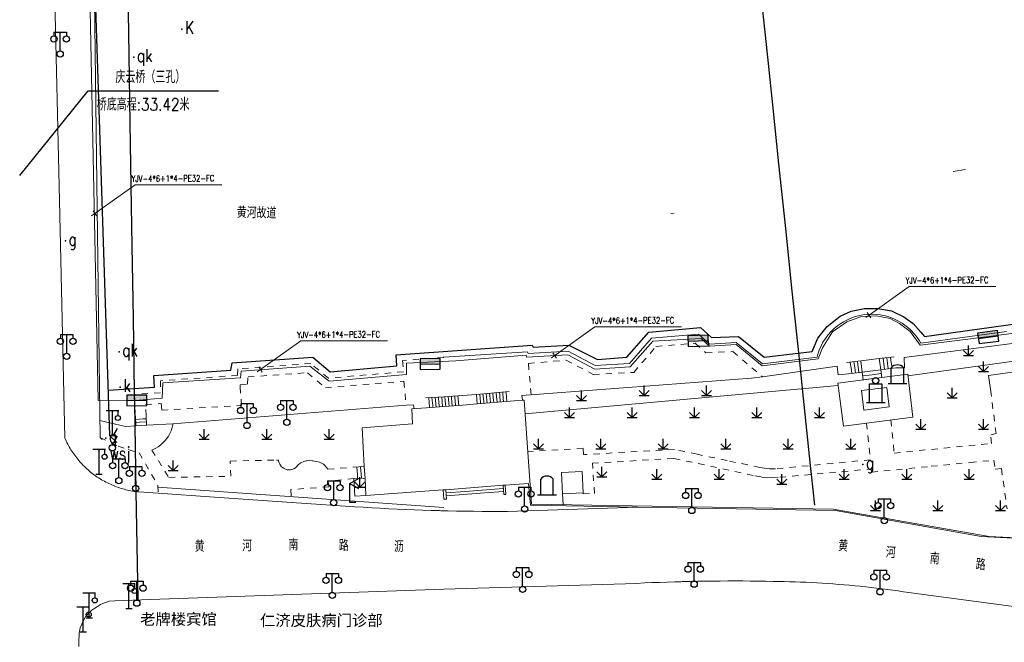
# Model space of a CAD drawing. Extents: x 39508475 to 39522402, y 3783947 to 3795549.
# Tile 283 of 323: x 39516432 to 39516590, y 3793897 to 3793997. Entities that reach past the tile are written whole.
import ezdxf
from ezdxf.enums import TextEntityAlignment as Align

# ---------------------------------------------------------------- set-up
doc = ezdxf.new("R2010")
doc.units = 0
doc.header["$PDSIZE"] = 0.2
doc.linetypes.add('X0', pattern=[4, 3, -1])
doc.linetypes.add('X6', pattern=[2, 1, -1])
doc.layers.get('0').update_dxf_attribs({"linetype": 'CONTINUOUS'})
for name, color, linetype in [('DLSS', 4, 'CONTINUOUS'), ('JCDL_DMX_F', 30, 'CONTINUOUS'), ('JCDL_JMDD_F', 231, 'CONTINUOUS'), ('JCDL_JMDX_F', 231, 'CONTINUOUS'), ('JCDL_JT_ZJ', 100, 'CONTINUOUS'), ('JCDL_JTD_F', 100, 'CONTINUOUS'), ('JCDL_JTX_F', 100, 'CONTINUOUS'), ('JCDL_SXX_F', 5, 'CONTINUOUS'), ('JMD', 6, 'CONTINUOUS'), ('ZBTZ', 3, 'CONTINUOUS'), ('zdh', 7, 'CONTINUOUS'), ('拆迁面积', 10, 'CONTINUOUS'), ('断面线', 2, 'CONTINUOUS')]:
    doc.layers.add(name, color=color, linetype=linetype)
for name, color, linetype, lineweight in [('JCDL_JMDX', 1, 'CONTINUOUS', 0), ('JCDL_ZBX', 3, 'CONTINUOUS', 0), ('JCDL_ZBX_F', 7, 'CONTINUOUS', 0), ('TEXT1_ZJ', 7, 'CONTINUOUS', 0), ('TEXTL_ZJ', 7, 'CONTINUOUS', 0), ('道路照明-管道', 40, 'CONTINUOUS', 18)]:
    doc.layers.add(name, color=color, linetype=linetype, lineweight=lineweight)
doc.styles.add('HT', font='simhei.ttf')
doc.styles.add('HZ', font='rs', dxfattribs={"width": 0.8, "bigfont": 'hztxt'})
doc.linetypes.add('FENCELINE2', pattern='A,6.35,-2.54,[132,ltypeshp.shx,S=2.54,R=0,X=-2.54,Y=0],-2.54,25.4', length=36.83)
doc.linetypes.add('X19', pattern='A,4.5,[145,symbolx.shx,S=1,R=0,X=0,Y=1],4.5,-0.5,[146,symbolx.shx,S=1,R=0,X=0,Y=0],-0.5', length=10)
doc.linetypes.add('X35', pattern='A,2,[150,AAA.SHX,S=1,R=0,X=0,Y=1],2,[177,AAA.SHX,S=1,R=0,X=0,Y=0.8],1e-09', length=4)
doc.linetypes.add('X4', pattern='A,0,-1e-09,[149,symbolx.shx,S=0.15,R=0,X=0,Y=0],-1.6', length=1.6)
doc.linetypes.add('X49', pattern='A,0,[5,symbolt.shx,S=1,R=0,X=0,Y=0],-10', length=10)
doc.linetypes.add('ZIGZAG', pattern='A,0.00254,-5.08,[131,ltypeshp.shx,S=5.08,R=0,X=-5.08,Y=0],-10.16,[131,ltypeshp.shx,S=5.08,R=180,X=5.08,Y=0],-5.08', length=20.32254)

# ---------------------------------------------------------------- blocks, each defined once
blk = doc.blocks.new('4860000')
at = {"color": 0}
for p, q in [((-1, 4), (1, 4)), ((0, 0), (0, 4)), ((0.88, 4), (0.88, 3.2)), ((-0.5, 0), (0.5, 0))]:
    blk.add_line(p, q, dxfattribs=at)
blk.add_circle((0.88, 2.8), 0.4, dxfattribs=at)
blk = doc.blocks.new('4563000')
at = {"color": 0}
for p, q in [((0, 0), (0, 3)), ((1, 0), (0, 0))]:
    blk.add_line(p, q, dxfattribs=at)
at = {"color": 0, "linetype": 'Continuous', "flags": 128}
for points in [[(0, 3), (1.39, 3.8)], [(0, 3), (1.39, 2.2)]]:
    blk.add_lwpolyline(points, dxfattribs=at)
blk = doc.blocks.new('9530003')
at = {"color": 0}
for p, q in [((0, 0), (0, 1.6)), ((-0.8, 0), (0.8, 0))]:
    blk.add_line(p, q, dxfattribs=at)
at = {"color": 0, "linetype": 'Continuous'}
for points in [[(0, 0), (-0.8, 0.8)], [(0, 0), (0.8, 0.8)]]:
    blk.add_lwpolyline(points, dxfattribs=at)
blk = doc.blocks.new('3521000')
at = {"color": 0}
for p, q in [((-1, 3.5), (1, 3.5)), ((0, 0.5), (0, 3.5))]:
    blk.add_line(p, q, dxfattribs=at)
at = {"color": 0, "linetype": 'Continuous', "flags": 128}
for points in [[(-1, 3.5), (-1, 2.9)], [(1, 3.5), (1, 2.9)]]:
    blk.add_lwpolyline(points, dxfattribs=at)
at = {"color": 0}
for centre in [(-1, 2.4), (1, 2.4), (0, 0)]:
    blk.add_circle(centre, 0.5, dxfattribs=at)
blk = doc.blocks.new('3572000')
at = {"color": 0}
for p, q in [((0, 0.5), (0.75, 1.8)), ((0.23, 2.1), (0.81, 3.1)), ((0.23, 2.1), (0.75, 1.8))]:
    blk.add_line(p, q, dxfattribs=at)
at = {"color": 0, "linetype": 'Continuous', "flags": 128}
blk.add_lwpolyline([(0.81, 3.1, 0, 0.3, 0), (0.61, 2.75, 0.3, 0.3, 0)], format="xyseb", dxfattribs=at)
at = {"color": 0}
blk.add_circle((0, 0), 0.5, dxfattribs=at)
blk = doc.blocks.new('3613000')
at = {"color": 0}
for p, q in [((-1, 3), (1, 3)), ((-1, 0), (-1, 3)), ((1, 3), (1, 0)), ((-1.5, 0), (1.5, 0))]:
    blk.add_line(p, q, dxfattribs=at)
blk.add_circle((0, 3.5), 0.5, dxfattribs=at)
blk = doc.blocks.new('3612000')
at = {"color": 0}
for p, q in [((-1, 0), (-1, 2.5)), ((1, 0), (1, 2.5)), ((-1.5, 0), (1.5, 0))]:
    blk.add_line(p, q, dxfattribs=at)
blk.add_arc((0, 1.75), 1.25, 36.8699, 143.1301, dxfattribs=at)
blk = doc.blocks.new('控制箱')
at = {"layer": '拆迁面积', "ltscale": 0.1}
blk.add_hatch(color=3, dxfattribs=at).paths.add_polyline_path([(39516847.8, 3790949.3), (39516847.8, 3790957.8), (39516815.7, 3790957.8), (39516815.7, 3790949.3)])
at = {"layer": '拆迁面积', "color": 3, "ltscale": 0.1}
blk.add_line((39516815.7, 3790957.8), (39516847.8, 3790957.8), dxfattribs=at)
blk.add_lwpolyline([(39516815.7, 3790966.3), (39516847.8, 3790966.3), (39516847.8, 3790949.3), (39516815.7, 3790949.3)], close=True, dxfattribs=at)

msp = doc.modelspace()

# ---------------------------------------------------------------- linework, layer by layer
at = {"layer": 'DLSS', "linetype": 'Continuous'}
for p, q in [((39516443.99005, 3794007.17851), (39516446.50005, 3793930.18151)), ((39516446.50005, 3793930.18151), (39516447.66768, 3793929.0876))]:
    msp.add_line(p, q, dxfattribs=at)
at = {"layer": 'DLSS', "linetype": 'Continuous', "lineweight": 20}
for points in [[(39516438.42502, 3793970.20133), (39516437.75426, 3794000)], [(39516439.33475, 3793929.78666), (39516438.42502, 3793970.20133)], [(39516439.33475, 3793929.78666), (39516439.4428, 3793929.54413), (39516439.55564, 3793929.30378), (39516439.67286, 3793929.06554), (39516439.79443, 3793928.82948), (39516439.92031, 3793928.59569), (39516440.05044, 3793928.36425), (39516440.18479, 3793928.13523), (39516440.32332, 3793927.90871), (39516440.46597, 3793927.68477), (39516440.6127, 3793927.46348), (39516440.76346, 3793927.24491), (39516440.9182, 3793927.02914), (39516441.07687, 3793926.81624), (39516441.23941, 3793926.60629), (39516441.40576, 3793926.39934), (39516441.57589, 3793926.19548), (39516441.74971, 3793925.99477), (39516441.92719, 3793925.79728), (39516442.10825, 3793925.60308), (39516442.29285, 3793925.41222), (39516442.4809, 3793925.22477), (39516442.67236, 3793925.04081), (39516442.86716, 3793924.86038), (39516443.06523, 3793924.68355), (39516443.2665, 3793924.51038), (39516443.47092, 3793924.34092), (39516443.6784, 3793924.17524), (39516443.88889, 3793924.01339), (39516444.1023, 3793923.85541), (39516444.26, 3793923.74301), (39516444.31857, 3793923.70138), (39516444.53763, 3793923.55133), (39516444.7594, 3793923.40533), (39516444.98381, 3793923.2634), (39516445.21078, 3793923.12562), (39516445.44024, 3793922.99202), (39516445.6721, 3793922.86264), (39516445.9063, 3793922.73753), (39516446.14275, 3793922.61673), (39516446.38137, 3793922.50028), (39516446.62209, 3793922.38823), (39516446.86482, 3793922.2806), (39516447.10948, 3793922.17744), (39516447.35598, 3793922.07878), (39516447.60426, 3793921.98465), (39516447.85422, 3793921.89508), (39516448.10577, 3793921.81011), (39516448.35884, 3793921.72976), (39516448.61334, 3793921.65406), (39516448.86918, 3793921.58304), (39516449.12629, 3793921.51671), (39516449.38456, 3793921.45511), (39516449.64392, 3793921.39824), (39516449.90428, 3793921.34614), (39516450.16554, 3793921.29882), (39516450.42764, 3793921.25629), (39516450.69046, 3793921.21857), (39516450.95394, 3793921.18567), (39516451.21801, 3793921.15801), (39516466.349, 3793920.13201), (39516485.742, 3793918.789), (39516487.09907, 3793918.70313), (39516488.45649, 3793918.62286), (39516489.8142, 3793918.54776), (39516491.17219, 3793918.47783), (39516492.53044, 3793918.41308), (39516493.88892, 3793918.35351), (39516495.24762, 3793918.29911), (39516496.60652, 3793918.24989), (39516497.96559, 3793918.20585), (39516499.32482, 3793918.16699), (39516499.53001, 3793918.162), (39516500, 3793918.15032)], [(39516500, 3793918.15032), (39516500.68419, 3793918.13331), (39516502.04368, 3793918.1048), (39516503.40327, 3793918.08148), (39516504.76294, 3793918.06333), (39516506.12266, 3793918.05037), (39516507.48243, 3793918.04259), (39516508.84222, 3793918.03999), (39516510.202, 3793918.043), (39516530.97701, 3793918.71501)], [(39516661.632, 3793893.445), (39516573.592, 3793905.176), (39516572.72769, 3793905.3026), (39516571.86261, 3793905.4239), (39516570.99686, 3793905.54031), (39516570.13047, 3793905.65181), (39516569.26346, 3793905.75842), (39516568.39585, 3793905.86011), (39516567.52769, 3793905.95689), (39516566.659, 3793906.04876), (39516565.78979, 3793906.13571), (39516564.92011, 3793906.21774), (39516564.04998, 3793906.29485), (39516563.17943, 3793906.36703), (39516562.30848, 3793906.43429), (39516562.253, 3793906.43799), (39516561.43717, 3793906.49662), (39516560.56552, 3793906.55401), (39516559.69355, 3793906.60648), (39516558.82131, 3793906.65401), (39516557.94881, 3793906.6966), (39516557.07608, 3793906.73425), (39516556.20315, 3793906.76697), (39516555.33005, 3793906.79474), (39516554.45681, 3793906.81757), (39516553.58345, 3793906.83547), (39516552.71, 3793906.848), (39516551.49722, 3793906.8699), (39516550.28435, 3793906.88677), (39516549.07143, 3793906.89901), (39516547.85847, 3793906.90661), (39516546.64549, 3793906.90957), (39516545.43251, 3793906.9079), (39516544.21954, 3793906.9016), (39516543.00661, 3793906.89066), (39516541.79372, 3793906.87508), (39516540.58091, 3793906.85487), (39516539.36818, 3793906.83003), (39516538.15555, 3793906.80055), (39516537.924, 3793906.794), (39516536.94305, 3793906.76643), (39516535.73069, 3793906.72769), (39516534.51848, 3793906.68431), (39516533.30645, 3793906.6363), (39516532.09461, 3793906.58365), (39516530.88299, 3793906.52599), (39516500, 3793905.57698)], [(39516500, 3793905.57698), (39516453.04096, 3793903.94426), (39516447.35715, 3793903.7388), (39516446.41147, 3793903.64688), (39516445.98613, 3793903.50524), (39516445.52744, 3793903.3386), (39516445.04372, 3793903.11364), (39516444.55167, 3793902.83869), (39516444.14301, 3793902.57207), (39516443.64678, 3793902.20547), (39516443.14639, 3793901.69723), (39516442.67101, 3793901.17232), (39516442.32908, 3793900.57243), (39516442.04969, 3793899.9892), (39516441.80783, 3793899.38097), (39516441.67439, 3793898.80608), (39516441.62435, 3793898.52279), (39516441.5618, 3793897.11471), (39516441.58682, 3793896.4315)]]:
    msp.add_lwpolyline(points, dxfattribs=at)
at = {"layer": 'DLSS', "linetype": 'X6', "lineweight": 0}
for points in [[(39516513.98269, 3793936.73039), (39516513.52916, 3793941.74366), (39516519.59529, 3793942.26936), (39516523.90817, 3793939.97051), (39516530.40994, 3793940.31168), (39516533.9388, 3793944.45364), (39516540.20428, 3793944.97188), (39516541.92681, 3793943.46121), (39516546.24357, 3793943.63059), (39516551.02609, 3793939.61451)], [(39516500, 3793942.70388), (39516493.406, 3793942.204), (39516493.542, 3793940.407), (39516481.514, 3793939.393), (39516478.71299, 3793941.725), (39516467.039, 3793940.878), (39516466.985, 3793939.804), (39516454.632, 3793938.96899), (39516454.63999, 3793937.041), (39516450.48499, 3793936.77301), (39516450.62248, 3793933.28754)], [(39516452.33555, 3793933.39246), (39516452.25438, 3793935.14705), (39516454.77099, 3793935.325), (39516454.854, 3793934.258), (39516467.61601, 3793935.00101), (39516467.38999, 3793938.0605), (39516467.40717, 3793938.31144), (39516468.54701, 3793938.42299), (39516468.662, 3793939.58801), (39516478.15599, 3793940.25), (39516481.04601, 3793937.86101), (39516493.621, 3793938.877), (39516493.94594, 3793935.03484)], [(39516571.53034, 3793932.69262), (39516572.081, 3793927.394), (39516587.62643, 3793928.92863), (39516587.548, 3793930.309), (39516588.37501, 3793930.51701), (39516587.574, 3793936.89799)], [(39516456.647, 3793932.08299), (39516456.60387, 3793931.85091), (39516456.47372, 3793931.34593), (39516456.33908, 3793930.96013), (39516456.13511, 3793930.50386), (39516455.91183, 3793930.1038), (39516455.64791, 3793929.7125), (39516455.35147, 3793929.34521), (39516455.0243, 3793929.00501), (39516454.68015, 3793928.70258), (39516454.27699, 3793928.4072), (39516453.8849, 3793928.17022), (39516453.46183, 3793927.96097), (39516453.24401, 3793927.86999), (39516455.972, 3793923.495), (39516465.899, 3793923.66599), (39516465.80101, 3793926.112), (39516473.21638, 3793926.27232), (39516473.52795, 3793926.27223), (39516473.55464, 3793926.07847), (39516473.63074, 3793925.81725), (39516473.73146, 3793925.60054), (39516474.03921, 3793925.19435), (39516474.26633, 3793925.00707), (39516474.45231, 3793924.89594), (39516474.93429, 3793924.73055), (39516475.24955, 3793924.70109), (39516475.44359, 3793924.71216), (39516475.9857, 3793924.86557), (39516476.23263, 3793925.00753), (39516476.36869, 3793925.11274), (39516476.70726, 3793925.49484), (39516476.95386, 3793925.70081), (39516477.11143, 3793925.80693), (39516477.56862, 3793926.03444), (39516477.89974, 3793926.13528), (39516478.06179, 3793926.16696), (39516478.57129, 3793926.20113), (39516478.94026, 3793926.16319), (39516479.05443, 3793926.14034), (39516479.58003, 3793926.05113), (39516479.8633, 3793925.9928), (39516480.07514, 3793925.9261), (39516480.52059, 3793925.72951), (39516480.71427, 3793925.58899), (39516480.8997, 3793925.44188), (39516481.28686, 3793925.02115), (39516481.428, 3793924.808), (39516485.51099, 3793925.11701)], [(39516567.63729, 3793932.19018), (39516568.262, 3793926.31099), (39516553.10254, 3793924.87391), (39516552.58376, 3793924.86111), (39516552.13854, 3793924.87267), (39516551.60681, 3793924.9139), (39516550.59422, 3793925.07289), (39516545.33663, 3793926.18775), (39516540.53627, 3793927.20275), (39516536.936, 3793927.964), (39516522.37099, 3793927.14301), (39516522.275, 3793928.147), (39516513.44079, 3793927.60766)], [(39516444.966, 3793929.908), (39516446.74608, 3793928.97339), (39516447.89934, 3793928.48014), (39516449.45529, 3793927.93919), (39516451.22852, 3793927.42522), (39516454.22874, 3793922.20622), (39516454.27231, 3793920.9509)], [(39516522.28701, 3793921.02699), (39516522.29606, 3793920.84576), (39516524.112, 3793920.93699), (39516523.77, 3793925.761), (39516536.82001, 3793926.538), (39516549.796, 3793923.744), (39516550.91156, 3793923.53241), (39516551.58899, 3793923.45849), (39516552.49676, 3793923.42211), (39516553.75326, 3793923.50375), (39516555.75357, 3793923.68512), (39516568.37999, 3793924.83), (39516568.44197, 3793924.32648), (39516577.9922, 3793925.26698), (39516584.26511, 3793925.87416), (39516588.024, 3793926.23799), (39516588.24322, 3793924.79511), (39516589.24806, 3793924.91588), (39516590.142, 3793918.45499)], [(39516485.6134, 3793923.29157), (39516481.48701, 3793922.869), (39516481.593, 3793921.99699), (39516475.497, 3793921.54), (39516475.68523, 3793919.48545)]]:
    msp.add_lwpolyline(points, dxfattribs=at)
at = {"layer": 'JCDL_DMX_F', "color": 3, "linetype": 'X35', "lineweight": 0}
for points in [[(39516576.31701, 3793945.008), (39516576.10583, 3793945.36762), (39516575.64516, 3793946.04156), (39516575.28179, 3793946.49341), (39516574.74777, 3793947.06321), (39516574.19352, 3793947.56207), (39516573.34745, 3793948.18279), (39516572.36342, 3793948.73545), (39516571.53734, 3793949.08375), (39516570.69195, 3793949.34515), (39516569.82659, 3793949.52191), (39516569.29065, 3793949.58778), (39516568.45855, 3793949.62601), (39516567.37916, 3793949.56047), (39516566.78134, 3793949.46737), (39516565.69572, 3793949.18955), (39516565.05169, 3793948.95368), (39516564.3705, 3793948.64049), (39516563.97484, 3793948.42551), (39516563.53667, 3793948.15603), (39516563.04528, 3793947.81006), (39516562.45101, 3793947.31985), (39516561.98059, 3793946.86458), (39516561.46109, 3793946.27414), (39516561.0711, 3793945.75205), (39516560.68053, 3793945.13552), (39516560.36451, 3793944.53799), (39516560.07395, 3793943.86602), (39516559.89979, 3793943.37081), (39516559.731, 3793942.77099)], [(39516572.33225, 3793941.01881), (39516573.71577, 3793941.0459), (39516573.67201, 3793942.66799), (39516604.15399, 3793946.637), (39516616.336, 3793948.40999), (39516622.04027, 3793949.17151)], [(39516574.27385, 3793939.76623), (39516625.163, 3793946.81399)], [(39516500, 3793942.72811), (39516499.90149, 3793942.72157)], [(39516551.02609, 3793939.61451), (39516562.946, 3793941.292), (39516563.13088, 3793939.89567), (39516564.75801, 3793940.081)], [(39516510.61262, 3793935.68107), (39516512.57566, 3793935.84655), (39516512.48901, 3793936.61801), (39516549.224, 3793939.38199), (39516551.02609, 3793939.61451)], [(39516513.00007, 3793933.68807), (39516563.13132, 3793938.22307)], [(39516495.23419, 3793934.4726), (39516495.161, 3793935.131), (39516493.94594, 3793935.03484), (39516456.647, 3793932.08299), (39516452.42815, 3793931.88037)], [(39516497.20571, 3793934.62106), (39516494.881, 3793934.44601), (39516495.007, 3793932.091), (39516486.91501, 3793931.456), (39516487.26845, 3793925.21558)], [(39516450.724, 3793931.776), (39516449.071, 3793931.617), (39516446.52599, 3793932.24801), (39516444.93214, 3793932.61068)], [(39516487.38819, 3793923.38854), (39516487.531, 3793920.57999), (39516499.88438, 3793921.49281)], [(39516509.82876, 3793922.25382), (39516513.55599, 3793922.53001), (39516513.84199, 3793919.035), (39516530.97701, 3793918.71501), (39516562.68099, 3793918.207), (39516586.022, 3793914.009), (39516616.04601, 3793912.466)]]:
    msp.add_lwpolyline(points, dxfattribs=at)
at = {"layer": 'JCDL_DMX_F', "color": 3, "lineweight": 0}
for points in [[(39516500, 3793942.72811), (39516513.40956, 3793943.61921), (39516513.50362, 3793943.31851), (39516519.90722, 3793943.69311), (39516524.21513, 3793941.40029), (39516529.73698, 3793941.72423), (39516533.23694, 3793945.78658), (39516540.73066, 3793946.44918), (39516542.51054, 3793944.83146), (39516546.79736, 3793945.09827), (39516550.976, 3793941.696)], [(39516576.31701, 3793945.008), (39516590.08, 3793946.843)], [(39516550.976, 3793941.696), (39516559.731, 3793942.77099)]]:
    msp.add_lwpolyline(points, dxfattribs=at)
at = {"layer": 'JCDL_JMDX', "color": 6, "linetype": 'Continuous', "lineweight": 0}
for points in [[(39516571.0177, 3793941.76521), (39516570.8982, 3793942.66105)], [(39516571.55735, 3793942.2866), (39516571.4976, 3793942.73452)], [(39516565.25659, 3793940.59896), (39516565.03384, 3793941.94222)], [(39516565.75518, 3793941.11693), (39516565.60668, 3793942.01244)], [(39516565.86768, 3793940.21839), (39516565.75518, 3793941.11693)], [(39516566.25377, 3793941.6349), (39516566.17952, 3793942.08266)], [(39516566.42252, 3793940.28709), (39516566.25377, 3793941.6349)], [(39516570.47805, 3793941.24381), (39516570.2988, 3793942.58758)], [(39516570.53686, 3793940.79651), (39516570.47805, 3793941.24381)], [(39516571.13532, 3793940.87061), (39516571.0177, 3793941.76521)], [(39516571.73379, 3793940.94471), (39516571.55735, 3793942.2866)], [(39516565.31285, 3793940.14969), (39516565.25659, 3793940.59896)], [(39516568.53865, 3793939.92504), (39516567.04724, 3793939.73256)], [(39516570.01917, 3793940.10836), (39516568.53865, 3793939.92504)], [(39516499.65451, 3793936.383), (39516499.72786, 3793935.58453)], [(39516500.17361, 3793936.416), (39516500.23229, 3793935.77722)], [(39516500.69271, 3793936.449), (39516500.73671, 3793935.96991)], [(39516501.2118, 3793936.482), (39516501.24114, 3793936.16261)], [(39516501.7309, 3793936.515), (39516501.74557, 3793936.3553)], [(39516505.8642, 3793935.46288), (39516505.7385, 3793936.8217)], [(39516506.37573, 3793935.66056), (39516506.264, 3793936.8684)], [(39516506.88727, 3793935.85824), (39516506.7895, 3793936.9151)], [(39516507.3988, 3793936.05592), (39516507.315, 3793936.9618)], [(39516507.91033, 3793936.2536), (39516507.8405, 3793937.0085)], [(39516508.42186, 3793936.45128), (39516508.366, 3793937.0552)], [(39516508.50864, 3793935.51472), (39516508.42186, 3793936.45128)], [(39516508.9334, 3793936.64896), (39516508.8915, 3793937.1019)], [(39516509.03463, 3793935.55631), (39516508.9334, 3793936.64896)], [(39516509.44493, 3793936.84663), (39516509.417, 3793937.1486)], [(39516509.56063, 3793935.5979), (39516509.44493, 3793936.84663)], [(39516509.95646, 3793937.04431), (39516509.9425, 3793937.19529)], [(39516510.08662, 3793935.63948), (39516509.95646, 3793937.04431)], [(39516497.57811, 3793936.251), (39516497.71014, 3793934.81375)], [(39516497.71014, 3793934.81375), (39516497.72427, 3793934.66206)], [(39516498.09721, 3793936.284), (39516498.21457, 3793935.00644)], [(39516498.21457, 3793935.00644), (39516498.24283, 3793934.70306)], [(39516498.61631, 3793936.317), (39516498.719, 3793935.19914)], [(39516498.719, 3793935.19914), (39516498.76139, 3793934.74406)], [(39516499.13541, 3793936.35), (39516499.22343, 3793935.39183)], [(39516499.22343, 3793935.39183), (39516499.27995, 3793934.78506)], [(39516499.72786, 3793935.58453), (39516499.7985, 3793934.82606)], [(39516500.23229, 3793935.77722), (39516500.31706, 3793934.86706)], [(39516500.73671, 3793935.96991), (39516500.83562, 3793934.90806)], [(39516501.24114, 3793936.16261), (39516501.35418, 3793934.94907)], [(39516501.74557, 3793936.3553), (39516501.87274, 3793934.99007)], [(39516505.87866, 3793935.30679), (39516505.8642, 3793935.46288)], [(39516506.40466, 3793935.34838), (39516506.37573, 3793935.66056)], [(39516506.93065, 3793935.38996), (39516506.88727, 3793935.85824)], [(39516507.45665, 3793935.43155), (39516507.3988, 3793936.05592)], [(39516507.98264, 3793935.47314), (39516507.91033, 3793936.2536)], [(39516451.79836, 3793932.85364), (39516450.65632, 3793932.78369)], [(39516451.26118, 3793932.31482), (39516450.69016, 3793932.27985)], [(39516452.39728, 3793932.3844), (39516451.26118, 3793932.31482)], [(39516452.36642, 3793932.88843), (39516451.79836, 3793932.85364)], [(39516486.16508, 3793923.93291), (39516486.09681, 3793925.14986)], [(39516486.205, 3793923.32389), (39516486.16508, 3793923.93291)], [(39516486.71677, 3793924.57424), (39516486.68263, 3793925.18272)], [(39516486.79659, 3793923.35622), (39516486.71677, 3793924.57424)], [(39516503.41702, 3793921.26095), (39516500.36446, 3793921.02735)], [(39516506.50778, 3793920.99529), (39516500.40266, 3793920.52808)], [(39516509.52213, 3793921.72817), (39516503.41702, 3793921.26095)], [(39516509.56034, 3793921.2289), (39516506.50778, 3793920.99529)]]:
    msp.add_lwpolyline(points, dxfattribs=at)
at = {"layer": 'JCDL_JMDX', "color": 6, "linetype": 'X19', "lineweight": 0}
for points in [[(39516617.73899, 3793933.052), (39516616.267, 3793943.85901), (39516587.17501, 3793939.795), (39516587.574, 3793936.89799)], [(39516512.57296, 3793935.84633), (39516512.84199, 3793935.869), (39516514.051, 3793919.189), (39516562.29705, 3793918.41176), (39516587.29999, 3793914.02901), (39516615.68225, 3793912.64971)]]:
    msp.add_lwpolyline(points, dxfattribs=at)
at = {"layer": 'JCDL_JMDX_F', "linetype": 'Continuous', "lineweight": 0}
for points in [[(39516572.097, 3793942.808), (39516569.6994, 3793942.51411)], [(39516566.75236, 3793942.15287), (39516564.46101, 3793941.87201)], [(39516566.75236, 3793942.15287), (39516569.6994, 3793942.51411)], [(39516566.75236, 3793942.15287), (39516566.97736, 3793940.35579)], [(39516569.6994, 3793942.51411), (39516569.9384, 3793940.72242)], [(39516563.08411, 3793938.58881), (39516574.243, 3793940.02901)], [(39516564.75801, 3793940.081), (39516566.97736, 3793940.35579)], [(39516569.9384, 3793940.72242), (39516566.97736, 3793940.35579)], [(39516567.11711, 3793939.10932), (39516566.97736, 3793940.35579)], [(39516572.33225, 3793941.01881), (39516569.9384, 3793940.72242)], [(39516570.09995, 3793939.49429), (39516569.9384, 3793940.72242)], [(39516574.243, 3793940.02901), (39516575.051, 3793933.147)], [(39516563.97099, 3793931.71701), (39516563.08411, 3793938.58881)], [(39516567.11711, 3793939.10932), (39516570.09995, 3793939.49429)], [(39516500, 3793936.40496), (39516497.05901, 3793936.21801)], [(39516502.25, 3793936.548), (39516500, 3793936.40496)], [(39516502.25, 3793936.548), (39516505.213, 3793936.77501)], [(39516502.3913, 3793935.03107), (39516502.25, 3793936.548)], [(39516510.46799, 3793937.24199), (39516505.213, 3793936.77501)], [(39516505.35267, 3793935.2652), (39516505.213, 3793936.77501)], [(39516500, 3793934.84199), (39516497.20571, 3793934.62106)], [(39516500, 3793934.84199), (39516502.3913, 3793935.03107)], [(39516505.35267, 3793935.2652), (39516502.3913, 3793935.03107)], [(39516510.61262, 3793935.68107), (39516505.35267, 3793935.2652)], [(39516450.724, 3793931.776), (39516450.62248, 3793933.28754)], [(39516452.33555, 3793933.39246), (39516452.42815, 3793931.88037)], [(39516450.724, 3793931.776), (39516452.42815, 3793931.88037)], [(39516575.051, 3793933.147), (39516563.97099, 3793931.71701)], [(39516485.51099, 3793925.11701), (39516487.26845, 3793925.21558)], [(39516487.26845, 3793925.21558), (39516487.38819, 3793923.38854)], [(39516485.6134, 3793923.29157), (39516487.38819, 3793923.38854)], [(39516509.48392, 3793922.22744), (39516500.32625, 3793921.52662)], [(39516509.48392, 3793922.22744), (39516509.82876, 3793922.25382)], [(39516509.59855, 3793920.72962), (39516509.48392, 3793922.22744)], [(39516509.82876, 3793922.25382), (39516509.94337, 3793920.75602)], [(39516500, 3793921.50165), (39516499.88438, 3793921.49281)], [(39516499.88438, 3793921.49281), (39516500, 3793919.99507)], [(39516500.32625, 3793921.52662), (39516500, 3793921.50165)], [(39516500.44086, 3793920.02881), (39516500.32625, 3793921.52662)], [(39516509.94337, 3793920.75602), (39516509.59855, 3793920.72962)], [(39516500, 3793919.99507), (39516500.44086, 3793920.02881)]]:
    msp.add_lwpolyline(points, dxfattribs=at)
at = {"layer": 'JCDL_JTX_F', "linetype": 'Continuous', "lineweight": 0}
for points in [[(39516444.08795, 3794000), (39516444.45514, 3793970.68885)], [(39516444.45514, 3793970.68885), (39516444.966, 3793929.908)], [(39516444.966, 3793929.908), (39516445.32396, 3793929.55891)]]:
    msp.add_lwpolyline(points, dxfattribs=at)
at = {"layer": 'JCDL_SXX_F', "color": 142, "linetype": 'Continuous', "lineweight": 0, "true_color": 0x00a0e9}
for points in [[(39516581.50698, 3793972.50355), (39516583.48872, 3793972.77318)], [(39516536.83969, 3793965.8051), (39516536.34076, 3793965.77238)]]:
    msp.add_lwpolyline(points, dxfattribs=at)
at = {"layer": 'JCDL_ZBX', "color": 114, "linetype": 'X4', "lineweight": 0, "true_color": 0x009944}
for points in [[(39516566.828, 3793937.402), (39516570.888, 3793937.91501), (39516571.286, 3793934.779), (39516567.22428, 3793934.26578), (39516566.828, 3793937.402)], [(39516519.00301, 3793920.86101), (39516519.07172, 3793919.10811)]]:
    msp.add_lwpolyline(points, dxfattribs=at)
at = {"layer": 'JCDL_ZBX', "color": 114, "linetype": 'X49', "lineweight": 0, "true_color": 0x009944}
msp.add_lwpolyline([(39516454.23886, 3793921.9147), (39516500, 3793918.68209)], dxfattribs=at)
at = {"layer": 'JCDL_ZBX_F', "color": 114, "linetype": 'X0', "lineweight": 0, "true_color": 0x009944}
msp.add_lwpolyline([(39516485.6134, 3793923.29157), (39516485.74718, 3793920.488), (39516487.531, 3793920.57999)], dxfattribs=at)
at = {"layer": 'JMD', "linetype": 'Continuous'}
for p, q in [((39516432.11221, 3793971.83429), (39516443.08668, 3793985.38978)), ((39516443.08668, 3793985.38978), (39516463.93668, 3793985.38978))]:
    msp.add_line(p, q, dxfattribs=at)
at = {"layer": 'JMD', "color": 6, "linetype": 'Continuous', "lineweight": 0}
msp.add_lwpolyline([(39516522.129, 3793924.441), (39516522.28701, 3793921.02699), (39516519.00301, 3793920.86101), (39516518.817, 3793924.27401), (39516522.129, 3793924.441)], dxfattribs=at)
at = {"layer": 'zdh', "color": 1}
for p in [(39516458.085, 3793995.289, 34.415), (39516450.374, 3793990.795, 35.392), (39516448.027, 3793943.619, 35.694), (39516448.213, 3793937.951, 35.447)]:
    msp.add_point(p, dxfattribs=at)
at = {"layer": 'zdh'}
for p in [(39516439.426, 3793961.371, 39.652), (39516445.875, 3793929.776, 39.228), (39516445.968, 3793927.084, 38.951), (39516567.058, 3793925.576, 39.493)]:
    msp.add_point(p, dxfattribs=at)
at = {"layer": '拆迁面积', "color": 6, "linetype": 'FENCELINE2', "ltscale": 0.1, "flags": 128}
msp.add_lwpolyline([(39516446.28673, 3793937.45947), (39516453.67285, 3793937.96642), (39516453.56005, 3793939.8252), (39516465.90779, 3793940.67011), (39516466.13335, 3793941.85297), (39516479.04488, 3793942.7542), (39516481.80763, 3793940.38846), (39516492.47683, 3793941.34841), (39516492.36407, 3793943.09454), (39516514.15647, 3793944.67941), (39516514.26923, 3793944.34145), (39516520.02024, 3793944.67941), (39516524.58718, 3793942.37001), (39516529.26692, 3793942.76429), (39516532.78788, 3793946.7636), (39516541.07609, 3793947.49585), (39516542.82395, 3793945.91869), (39516547.16538, 3793946.03137), (39516551.28129, 3793942.7644), (39516558.9493, 3793943.66563), (39516559.88334, 3793945.81443), (39516561.34926, 3793947.67321), (39516563.43543, 3793949.30667), (39516565.18329, 3793950.09525), (39516567.32579, 3793950.54588), (39516569.46834, 3793950.54588), (39516571.66726, 3793950.15158), (39516573.64063, 3793949.19402), (39516575.1066, 3793948.12382), (39516576.347, 3793946.77198), (39516576.91083, 3793946.03973), (39516616.33934, 3793951.56008), (39516615.96713, 3793954.83289), (39516642.60015, 3793958.55046), (39516644.74265, 3793945.25733), (39516654.04575, 3793946.49651), (39516653.42555, 3793949.76348), (39516648.5203, 3793949.25653), (39516646.99795, 3793959.67699), (39516682.15031, 3793964.30494), (39516683.61624, 3793953.9408), (39516675.89185, 3793952.75794), (39516676.17379, 3793949.49098), (39516687.2247, 3793950.89916), (39516686.04067, 3793959.74246), (39516690.42274, 3793960.08391), (39516714.04696, 3793963.12555), (39516713.314, 3793966.1672), (39516819.2743, 3793980.75558), (39516842.1202, 3793983.84341), (39516849.80394, 3793984.7399), (39516859.41207, 3793985.35872), (39516870.02973, 3793985.58046), (39516877.76955, 3793985.35633), (39516882.98553, 3793984.5719), (39516888.48193, 3793983.50732), (39516889.54754, 3793983.73146), (39516892.70715, 3793985.69911), (39516896.18448, 3793986.48354), (39516899.88612, 3793986.37148), (39516902.80257, 3793985.25087), (39516905.15818, 3793983.79407), (39516907.68202, 3793980.82446), (39516909.30851, 3793980.04005), (39516934.81388, 3793975.25828), (39516969.43493, 3793968.80645), (39517000.65119, 3793962.79786), (39517038.37364, 3793955.16811), (39517042.86052, 3793957.01712), (39517046.89869, 3793956.62489), (39517058.54591, 3793954.31292)], dxfattribs=at)
at = {"layer": '断面线', "color": 1, "flags": 128}
for points in [[(39516559.35469, 3793919.05423), (39516558.83993, 3793923.96497), (39516558.68914, 3793925.40351), (39516557.3997, 3793937.70457), (39516557.10975, 3793940.47066), (39516556.90499, 3793942.424), (39516556.8504, 3793942.94478), (39516555.76156, 3793953.33218), (39516554.71124, 3793963.35206), (39516553.62535, 3793973.71131), (39516552.6362, 3793983.1477), (39516551.62187, 3793992.82424), (39516550.63126, 3794002.27454), (39516549.88747, 3794009.37019), (39516549.84026, 3794009.8205), (39516549.47558, 3794013.29956), (39516549.12856, 3794016.61006), (39516549.05052, 3794017.35454), (39516548.94301, 3794018.38019), (39516548.07556, 3794026.65553), (39516547.48375, 3794032.30127), (39516546.70109, 3794039.76778)], [(39516451.04922, 3793903.87226), (39516450.76517, 3793921.20785), (39516450.59221, 3793931.76332), (39516450.58044, 3793932.48116), (39516450.50411, 3793937.13998), (39516450.30941, 3793949.02207), (39516450.12134, 3793960.49947), (39516449.96152, 3793970.25329), (39516449.79821, 3793980.21987), (39516449.62003, 3793991.09349), (39516449.50693, 3793997.99596), (39516449.49925, 3793998.4645), (39516449.32634, 3794008.28773), (39516449.32039, 3794009.38057), (39516449.29904, 3794010.68362), (39516449.09816, 3794022.94275)]]:
    msp.add_lwpolyline(points, dxfattribs=at)
at = {"layer": '道路照明-管道', "color": 0, "ltscale": 0.1}
for p, q in [((39516443.61785, 3793965.40222), (39516450.58742, 3793970.34574)), ((39516450.58742, 3793970.34574), (39516464.4569, 3793970.34574)), ((39516443.8458, 3793966.20153), (39516444.4248, 3793965.35802)), ((39516567.5162, 3793949.10256), (39516574.48577, 3793954.04609)), ((39516574.48577, 3793954.04609), (39516588.35525, 3793954.04609)), ((39516567.74415, 3793949.90187), (39516568.32314, 3793949.05836)), ((39516517.21904, 3793942.65429), (39516524.18861, 3793947.59781)), ((39516524.18861, 3793947.59781), (39516538.05809, 3793947.59781)), ((39516470.13578, 3793940.40091), (39516477.10534, 3793945.34443)), ((39516477.10534, 3793945.34443), (39516490.97483, 3793945.34443)), ((39516517.44698, 3793943.4536), (39516518.02598, 3793942.61009)), ((39516470.36372, 3793941.20022), (39516470.94272, 3793940.35671))]:
    msp.add_line(p, q, dxfattribs=at)
at = {"layer": '道路照明-管道', "linetype": 'ZIGZAG', "ltscale": 0.05, "flags": 128}
msp.add_lwpolyline([(39516444.74402, 3794006.32921), (39516443.24324, 3794006.10433), (39516444.65049, 3793935.78822), (39516451.25654, 3793935.87124), (39516454.91271, 3793936.16178), (39516454.99582, 3793938.65217), (39516467.46003, 3793939.44079), (39516467.58466, 3793940.47844), (39516478.57313, 3793941.31257), (39516481.64764, 3793938.9052), (39516494.04687, 3793939.98453), (39516494.00534, 3793941.76931), (39516501.89936, 3793942.18438), (39516513.17442, 3793943.05576), (39516513.21595, 3793942.72372), (39516519.822, 3793943.09727), (39516524.14294, 3793940.81443), (39516529.80752, 3793941.18845), (39516533.46369, 3793945.29759), (39516541.1915, 3793945.75416), (39516542.49607, 3793944.50694), (39516546.79733, 3793944.7525), (39516550.944, 3793941.3714), (39516559.93308, 3793942.46942), (39516560.58837, 3793944.23689), (39516562.19377, 3793946.78993), (39516564.4872, 3793948.39376), (39516566.68239, 3793949.17929), (39516569.1724, 3793949.34295), (39516571.43305, 3793948.95018), (39516572.94021, 3793948.1319), (39516574.61113, 3793946.85538), (39516576.24931, 3793944.66239), (39516587.66995, 3793946.09933), (39516618.15797, 3793950.24065), (39516617.65496, 3793953.5907), (39516631.40369, 3793955.76824), (39516641.21227, 3793956.68949), (39516643.49795, 3793943.71146), (39516654.56402, 3793945.21898), (39516653.89333, 3793950.24404), (39516649.19866, 3793949.99278), (39516647.85728, 3793959.03792), (39516681.33215, 3793963.49208), (39516682.8412, 3793954.27945), (39516674.87696, 3793952.85569), (39516675.79916, 3793947.91437), (39516688.62569, 3793949.67316), (39516687.87122, 3793958.04827), (39516716.08006, 3793961.91196), (39516715.40942, 3793965.26201), (39516738.37983, 3793968.3608), (39516783.44322, 3793974.48824), (39516836.13236, 3793981.78722), (39516854.72301, 3793983.38544), (39516865.45369, 3793983.97168), (39516875.01077, 3793983.88795), (39516886.66364, 3793982.88293), (39516890.18466, 3793982.12915), (39516893.2865, 3793984.22294), (39516898.48419, 3793985.14421), (39516902.75974, 3793983.63669), (39516905.21675, 3793981.37266), (39516906.80959, 3793979.36264), (39516937.61138, 3793973.74306), (39516991.21351, 3793963.92393), (39517038.46324, 3793953.77483), (39517043.15791, 3793956.11987)], dxfattribs=at)

# ---------------------------------------------------------------- block references
at = {"layer": 'JCDL_JMDD_F'}
for name, p in [('3521000', (39516438.58399, 3793991.29999)), ('3521000', (39516439.634, 3793942.886)), ('3612000', (39516572.60501, 3793938.522)), ('3613000', (39516569.12065, 3793935.49184)), ('3521000', (39516468.499, 3793931.80101)), ('3521000', (39516474.863, 3793932.31901)), ('3572000', (39516446.94701, 3793928.232)), ('3521000', (39516447.981, 3793922.95399)), ('3521000', (39516450.669, 3793921.73401)), ('3521000', (39516482.379, 3793919.46301)), ('3612000', (39516516.50821, 3793920.69982)), ('3521000', (39516512.93401, 3793918.428)), ('3521000', (39516539.695, 3793918.194)), ('3521000', (39516570.497, 3793916.549)), ('3521000', (39516540.05901, 3793906.391)), ('3521000', (39516482.13899, 3793904.61601)), ('3521000', (39516512.59699, 3793905.55)), ('3521000', (39516569.826, 3793905.162)), ('3521000', (39516450.862, 3793903.352))]:
    msp.add_blockref(name, p, dxfattribs=at)
at = {"layer": 'JCDL_JTD_F'}
for name, p in [('4860000', (39516446.96001, 3793930.208)), ('4860000', (39516444.824, 3793923.99)), ('4563000', (39516484.93231, 3793919.49664)), ('4860000', (39516449.60301, 3793902.505)), ('4860000', (39516443.24199, 3793900.99899)), ('4860000', (39516442.28299, 3793898.744))]:
    msp.add_blockref(name, p, dxfattribs=at)
at = {"layer": 'ZBTZ'}
for p in [(39516583.9912, 3793943.0369), (39516586.36705, 3793940.43435), (39516532.05083, 3793936.62313), (39516542.0493, 3793936.6231), (39516522.05235, 3793935.82315), (39516581.3678, 3793936.2351), (39516520.12345, 3793933.07175), (39516530.12193, 3793933.07173), (39516540.12043, 3793933.07173), (39516550.11889, 3793933.07175), (39516560.11737, 3793933.07173), (39516576.36855, 3793931.23585), (39516586.36705, 3793931.23585), (39516461.65205, 3793929.60195), (39516471.65055, 3793929.60195), (39516481.64905, 3793929.60195), (39516515.1242, 3793928.0725), (39516525.1227, 3793928.0725), (39516535.12118, 3793928.07248), (39516545.11966, 3793928.07249), (39516555.11815, 3793928.07248), (39516565.11664, 3793928.07246), (39516456.6528, 3793924.6027), (39516525.28935, 3793923.60595), (39516534.08781, 3793923.20599), (39516544.0863, 3793923.206), (39516554.0848, 3793922.406), (39516564.0833, 3793923.206), (39516574.0818, 3793923.206), (39516584.0803, 3793923.206), (39516486.56856, 3793921.9438), (39516569.08255, 3793918.20675), (39516579.08105, 3793918.20675), (39516589.07955, 3793918.20675)]:
    msp.add_blockref('9530003', p, dxfattribs=at)
at = {"layer": '拆迁面积', "color": 3, "zscale": 0.1}
for p, xscale, yscale, rotation in [((35554033.77136, 4034886.80373), -0.1000000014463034, 0.09999999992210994, 182.0001682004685), ((35549009.83277, 3660363.60888), -0.1000000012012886, 0.1000000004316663, 187.4081058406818), ((35558669.35718, 4102337.2306), -0.1000000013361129, 0.1000000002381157, 181.0242643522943), ((35559577.15837, 4114348.85256), -0.1000000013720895, 0.09999999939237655, 180.8502718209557)]:
    msp.add_blockref('控制箱', p, dxfattribs=dict(at, xscale=xscale, yscale=yscale, rotation=rotation))

# ---------------------------------------------------------------- texts
at = {"layer": 'JCDL_JT_ZJ', "lineweight": 0, "style": 'HZ', "width": 0.8}
for s, p in [('黄', (39516460.11743, 3793911.03438)), ('河', (39516467.72279, 3793911.11375)), ('南', (39516475.1263, 3793911.26111)), ('路', (39516483.19812, 3793911.1795)), ('沥', (39516492.02719, 3793910.98123))]:
    msp.add_text(s, height=1.8, dxfattribs=at).set_placement(p, align=Align.BOTTOM_LEFT)
for s, p in [('黄', (39516563.02464, 3793911.15308)), ('河', (39516570.64686, 3793910.09229)), ('南', (39516577.67988, 3793909.11563)), ('路', (39516585.03566, 3793908.17602))]:
    msp.add_text(s, height=1.8, rotation=356.1469781, dxfattribs=at).set_placement(p, align=Align.BOTTOM_LEFT)
at = {"layer": 'JMD', "linetype": 'Continuous', "style": 'HZ', "width": 0.8}
for s, p in [('庆云桥（三孔）', (39516447.43112, 3793986.62531)), (' 桥底高程:33.42米', (39516443.34628, 3793982.22961))]:
    msp.add_text(s, height=2, dxfattribs=at).set_placement(p)
at = {"layer": 'TEXT1_ZJ', "style": 'HT'}
for s, p in [('老牌楼宾馆', (39516451.37806, 3793899.35766)), ('仁济皮肤病门诊部', (39516470.57461, 3793899.15939))]:
    msp.add_text(s, height=1.8, dxfattribs=at).set_placement(p, align=Align.BOTTOM_LEFT)
at = {"layer": 'TEXTL_ZJ', "style": 'HZ', "width": 0.8}
for s, height, rotation, p in [('YJV-4*6+1*4-PE32-FC', 1, 0.4259321, (39516450.00042, 3793970.51302)), ('黄河故道', 1.8, -1.0809254, (39516466.83743, 3793964.50538)), ('YJV-4*6+1*4-PE32-FC', 1, 0.4259321, (39516573.89876, 3793954.21337)), ('YJV-4*6+1*4-PE32-FC', 1, 0.4259321, (39516523.6016, 3793947.7651)), ('YJV-4*6+1*4-PE32-FC', 1, 0.4259321, (39516476.51834, 3793945.51171))]:
    msp.add_text(s, height=height, rotation=rotation, dxfattribs=at).set_placement(p, align=Align.BOTTOM_LEFT)
at = {"layer": 'zdh', "color": 1, "style": 'HZ', "width": 0.8}
for s, p in [('K', (39516458.585, 3793994.539, 34.415)), ('qk', (39516450.874, 3793990.045, 35.392)), ('qk', (39516448.527, 3793942.869, 35.694)), ('k', (39516448.713, 3793937.201, 35.447))]:
    msp.add_text(s, height=2, dxfattribs=at).set_placement(p)
at = {"layer": 'zdh', "style": 'HZ', "width": 0.8}
for s, p in [('g', (39516439.926, 3793960.621, 39.652)), ('q', (39516446.375, 3793929.026, 39.228)), ('wsj', (39516446.468, 3793926.334, 38.951)), ('g', (39516567.558, 3793924.826, 39.493))]:
    msp.add_text(s, height=2, dxfattribs=at).set_placement(p)

doc.saveas('drawing.dxf')
